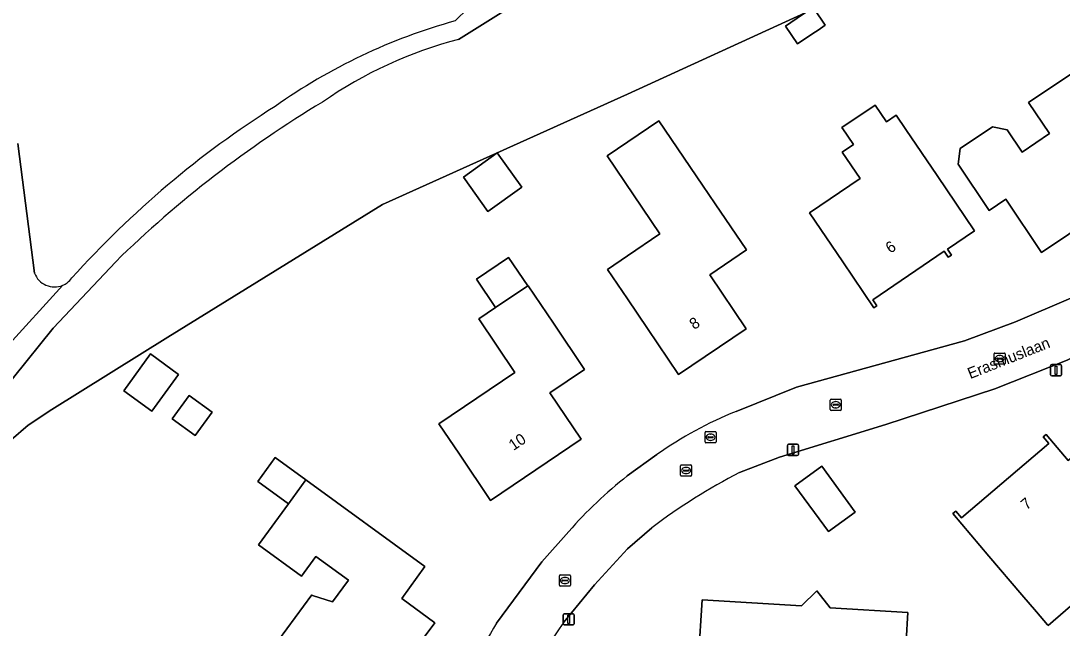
# Model space of a CAD drawing. Extents: x 163266 to 164362, y 381528 to 382286.
# Drawn here: x 163445.6 to 163539, y 381670.5 to 381725 of the extents above; entities that cross this region are included whole.
import ezdxf

# ---------------------------------------------------------------- set-up
doc = ezdxf.new("R2010")
doc.units = 0
for name, color, linetype in [('IMGEO_Erf', 7, 'Continuous'), ('IMGEO_Kolk', 7, 'Continuous'), ('IMGEO_Lichtmast', 7, 'Continuous'), ('IMGEO_Loofbos', 7, 'Continuous'), ('IMGEO_Openbare_ruimte_label', 7, 'Continuous'), ('IMGEO_Pand', 7, 'Continuous'), ('IMGEO_Pand_nummerreeks', 7, 'Continuous'), ('IMGEO_Rijbaan_lokaal_open', 7, 'Continuous'), ('IMGEO_Rioolput', 7, 'Continuous'), ('IMGEO_Voetpad_halfverhard', 7, 'Continuous')]:
    doc.layers.add(name, color=color, linetype=linetype)

msp = doc.modelspace()

# ---------------------------------------------------------------- linework, layer by layer
at = {"layer": 'IMGEO_Erf'}
for points in [[(163570.291, 381731.098), (163571.034, 381732.786), (163550.148, 381739.379), (163538.297, 381743.487), (163534.117, 381734.013), (163516.746, 381726.072), (163517.748, 381724.593), (163517.117, 381724.165), (163516.639, 381723.841), (163515.27, 381722.912), (163514.183, 381724.514), (163515.716, 381725.553), (163515.932, 381725.699), (163500, 381718.416), (163478.019, 381708.509), (163458.768, 381696.586), (163448.335, 381690.097), (163446.223, 381688.687), (163444.708, 381687.392)], [(163562.772, 381711.146), (163557.229, 381705.595), (163552.771, 381702.059), (163545.294, 381697.408), (163539.446, 381694.524), (163532.966, 381691.972), (163523.182, 381688.767), (163513.655, 381685.838), (163510.055, 381684.458)], [(163509.739, 381689.939), (163515.167, 381692.112), (163530.227, 381696.265), (163534.828, 381697.975), (163539.797, 381700.104), (163543.47, 381702.108), (163550.9, 381706.962)], [(163499.985, 381684.14), (163502.635, 381686.062)], [(163492.326, 381676.445), (163494.725, 381679.161)], [(163502.194, 381679.501), (163500, 381677.591), (163497.045, 381674.38), (163494.287, 381671.006)], [(163488.242, 381670.925), (163492.326, 381676.445)]]:
    msp.add_lwpolyline(points, dxfattribs=at)
for points in [[(163529.669, 381712.111), (163529.859, 381713.529), (163532.747, 381715.472), (163534.065, 381715.214), (163535.41, 381713.216), (163537.863, 381714.866), (163535.992, 381717.646), (163541.13, 381721.104), (163542.874, 381718.513), (163545.665, 381714.364), (163542.533, 381712.256), (163544.586, 381709.204), (163537.163, 381704.209), (163533.959, 381708.972), (163532.459, 381707.962)], [(163516.328, 381707.764), (163520.867, 381710.842), (163519.257, 381713.217), (163520.269, 381713.904), (163519.767, 381714.644), (163519.587, 381714.909), (163519.247, 381715.411), (163522.216, 381717.424), (163523.238, 381715.917), (163524.118, 381716.514), (163524.98, 381715.242), (163527.786, 381711.104), (163531.143, 381706.154), (163528.715, 381704.508), (163529.083, 381703.965), (163528.788, 381703.765), (163528.42, 381704.308), (163522.013, 381699.963), (163522.39, 381699.408), (163522.119, 381699.224), (163519.313, 381703.363)], [(163501.788, 381697.387), (163500, 381700.029), (163498.207, 381702.679), (163500, 381703.899), (163502.907, 381705.876), (163498.168, 381712.863), (163502.82, 381716.017), (163506.727, 381710.255), (163507.865, 381708.577), (163510.672, 381704.438), (163507.376, 381702.203), (163510.659, 381697.361), (163504.586, 381693.243)], [(163487.476, 381707.883), (163485.276, 381710.945), (163488.314, 381713.128), (163490.514, 381710.065)], [(163483.083, 381688.817), (163489.904, 381693.416), (163486.656, 381698.232), (163488.164, 381699.249), (163486.447, 381701.795), (163489.332, 381703.741), (163491.049, 381701.194), (163491.078, 381701.214), (163493.348, 381697.849), (163496.144, 381693.702), (163493.039, 381691.609), (163495.849, 381687.441), (163487.711, 381681.953), (163484.917, 381686.099)], [(163454.799, 381691.784), (163457.206, 381695.091), (163459.719, 381693.262), (163457.312, 381689.955)], [(163459.146, 381689.28), (163460.661, 381691.362), (163462.727, 381689.858), (163461.212, 381687.776)], [(163549.083, 381680.547), (163545.933, 381677.818), (163537.747, 381670.726), (163537.697, 381670.786), (163536.708, 381671.945), (163535.398, 381673.48), (163532.435, 381676.954), (163529.19, 381680.758), (163529.458, 381680.987), (163529.983, 381680.372), (163537.815, 381687.052), (163537.303, 381687.652), (163537.555, 381687.867), (163539.55, 381685.528), (163542.627, 381688.152), (163545.871, 381684.348)], [(163466.896, 381677.957), (163469.578, 381681.64), (163466.822, 381683.646), (163468.386, 381685.794), (163471.141, 381683.788), (163481.831, 381676.005), (163479.738, 381673.13), (163482.71, 381670.966), (163477.628, 381664.153), (163474.473, 381666.471), (163472.073, 381663.204), (163466.657, 381667.183), (163466.93, 381667.554), (163467.179, 381667.37), (163471.668, 381673.479), (163471.749, 381673.42), (163473.532, 381672.835), (163474.954, 381674.791), (163472.04, 381676.909), (163470.761, 381675.149)], [(163518.027, 381679.149), (163515.026, 381683.265), (163517.432, 381685.019), (163520.433, 381680.903)], [(163525.256, 381660.614), (163504.847, 381661.869), (163502.509, 381664.883), (163506.381, 381667.887), (163506.697, 381673.027), (163515.63, 381672.477), (163516.992, 381673.846), (163518.175, 381672.321), (163525.162, 381671.891), (163524.846, 381666.751), (163527.972, 381662.721)]]:
    msp.add_lwpolyline(points, close=True, dxfattribs=at)
for centre, radius, start, end in [((163523.663, 381655.979), 36.704, 112.29384, 124.95307), ((163536.262, 381634.186), 56.693, 117.53342, 126.93611), ((163525.069, 381652.373), 40.477, 128.29491, 138.56102), ((163546.847, 381635.976), 68.235, 149.1904, 156.33561), ((163532.617, 381643.742), 47.037, 144.57549, 158.76556)]:
    msp.add_arc(centre, radius, start, end, dxfattribs=at)
at = {"layer": 'IMGEO_Kolk'}
for p, q in [((163532.891, 381694.246), (163532.891, 381695.098)), ((163532.966, 381695.172), (163533.818, 381695.172)), ((163533.15, 381694.666), (163533.15, 381694.678)), ((163533.193, 381694.715), (163533.591, 381694.715)), ((163533.379, 381694.952), (163533.404, 381694.952)), ((163533.634, 381694.678), (163533.634, 381694.666)), ((163533.892, 381695.098), (163533.892, 381694.246)), ((163533.818, 381694.172), (163532.966, 381694.172)), ((163533.588, 381694.629), (163533.19, 381694.629)), ((163533.402, 381694.392), (163533.377, 381694.392)), ((163518.188, 381690.105), (163518.188, 381690.957)), ((163518.263, 381691.031), (163519.115, 381691.031)), ((163519.189, 381690.957), (163519.189, 381690.105)), ((163519.115, 381690.031), (163518.263, 381690.031)), ((163518.447, 381690.525), (163518.447, 381690.537)), ((163518.885, 381690.488), (163518.487, 381690.488)), ((163518.49, 381690.574), (163518.888, 381690.574)), ((163518.699, 381690.251), (163518.674, 381690.251)), ((163518.676, 381690.811), (163518.701, 381690.811)), ((163518.931, 381690.537), (163518.931, 381690.525)), ((163504.757, 381684.204), (163504.757, 381685.056)), ((163504.832, 381685.13), (163505.684, 381685.13)), ((163505.016, 381684.624), (163505.016, 381684.636)), ((163505.454, 381684.587), (163505.056, 381684.587)), ((163505.059, 381684.673), (163505.457, 381684.673)), ((163505.245, 381684.91), (163505.27, 381684.91)), ((163505.5, 381684.636), (163505.5, 381684.624)), ((163505.758, 381685.056), (163505.758, 381684.204)), ((163505.684, 381684.13), (163504.832, 381684.13)), ((163505.268, 381684.35), (163505.243, 381684.35)), ((163493.89, 381674.335), (163493.89, 381675.187)), ((163493.965, 381675.261), (163494.817, 381675.261)), ((163494.378, 381675.041), (163494.403, 381675.041)), ((163494.891, 381675.187), (163494.891, 381674.335)), ((163494.817, 381674.261), (163493.965, 381674.261)), ((163494.149, 381674.755), (163494.149, 381674.767)), ((163494.587, 381674.718), (163494.189, 381674.718)), ((163494.192, 381674.804), (163494.59, 381674.804)), ((163494.401, 381674.481), (163494.376, 381674.481)), ((163494.633, 381674.767), (163494.633, 381674.755))]:
    msp.add_line(p, q, dxfattribs=at)
for points in [[(163532.891, 381694.246), (163532.891, 381695.098)], [(163532.966, 381695.172), (163533.818, 381695.172)], [(163533.892, 381695.098), (163533.892, 381694.246)], [(163533.818, 381694.172), (163532.966, 381694.172)], [(163518.188, 381690.105), (163518.188, 381690.957)], [(163518.263, 381691.031), (163519.115, 381691.031)], [(163519.189, 381690.957), (163519.189, 381690.105)], [(163519.115, 381690.031), (163518.263, 381690.031)], [(163504.757, 381684.204), (163504.757, 381685.056)], [(163504.832, 381685.13), (163505.684, 381685.13)], [(163505.758, 381685.056), (163505.758, 381684.204)], [(163505.684, 381684.13), (163504.832, 381684.13)], [(163493.89, 381674.335), (163493.89, 381675.187)], [(163493.965, 381675.261), (163494.817, 381675.261)], [(163494.891, 381675.187), (163494.891, 381674.335)], [(163494.817, 381674.261), (163493.965, 381674.261)]]:
    msp.add_lwpolyline(points, dxfattribs=at)
for centre, radius, start, end in [((163532.968, 381695.096), 0.0765, 91.55205, 178.44795), ((163532.968, 381695.096), 0.0765, 91.55205, 178.44795), ((163533.19, 381694.675), 0.0403, 85.87752, 175.75265), ((163533.187, 381694.665), 0.0366, 178.93798, 274.71019), ((163533.591, 381694.672), 0.043, 264.86636, 352.45326), ((163533.595, 381694.677), 0.0386, 1.73085, 96.63898), ((163533.816, 381695.096), 0.0765, 1.55205, 88.44795), ((163533.816, 381695.096), 0.0765, 1.55205, 88.44795), ((163532.968, 381694.248), 0.0765, 181.55205, 268.44795), ((163532.968, 381694.248), 0.0765, 181.55205, 268.44795), ((163533.816, 381694.248), 0.0765, 271.55205, 358.44795), ((163533.816, 381694.248), 0.0765, 271.55205, 358.44795), ((163518.265, 381690.955), 0.0765, 91.55205, 178.44795), ((163518.265, 381690.955), 0.0765, 91.55205, 178.44795), ((163519.113, 381690.955), 0.0765, 1.55205, 88.44795), ((163519.113, 381690.955), 0.0765, 1.55205, 88.44795), ((163518.265, 381690.107), 0.0765, 181.55205, 268.44795), ((163518.265, 381690.107), 0.0765, 181.55205, 268.44795), ((163518.487, 381690.534), 0.0403, 85.87752, 175.75265), ((163518.484, 381690.524), 0.0366, 178.93798, 274.71019), ((163518.888, 381690.531), 0.043, 264.86636, 352.45326), ((163518.892, 381690.536), 0.0386, 1.73085, 96.63898), ((163519.113, 381690.107), 0.0765, 271.55205, 358.44795), ((163519.113, 381690.107), 0.0765, 271.55205, 358.44795), ((163504.834, 381685.054), 0.0765, 91.55205, 178.44795), ((163504.834, 381685.054), 0.0765, 91.55205, 178.44795), ((163505.056, 381684.633), 0.0403, 85.87752, 175.75265), ((163505.053, 381684.623), 0.0366, 178.93798, 274.71019), ((163505.457, 381684.63), 0.043, 264.86636, 352.45326), ((163505.461, 381684.635), 0.0386, 1.73085, 96.63898), ((163505.682, 381685.054), 0.0765, 1.55205, 88.44795), ((163505.682, 381685.054), 0.0765, 1.55205, 88.44795), ((163504.834, 381684.206), 0.0765, 181.55205, 268.44795), ((163504.834, 381684.206), 0.0765, 181.55205, 268.44795), ((163505.682, 381684.206), 0.0765, 271.55205, 358.44795), ((163505.682, 381684.206), 0.0765, 271.55205, 358.44795), ((163493.967, 381675.185), 0.0765, 91.55205, 178.44795), ((163493.967, 381675.185), 0.0765, 91.55205, 178.44795), ((163494.815, 381675.185), 0.0765, 1.55205, 88.44795), ((163494.815, 381675.185), 0.0765, 1.55205, 88.44795), ((163493.967, 381674.337), 0.0765, 181.55205, 268.44795), ((163493.967, 381674.337), 0.0765, 181.55205, 268.44795), ((163494.189, 381674.764), 0.0403, 85.87752, 175.75265), ((163494.186, 381674.754), 0.0366, 178.93798, 274.71019), ((163494.59, 381674.761), 0.043, 264.86636, 352.45326), ((163494.594, 381674.766), 0.0386, 1.73085, 96.63898), ((163494.815, 381674.337), 0.0765, 271.55205, 358.44795), ((163494.815, 381674.337), 0.0765, 271.55205, 358.44795)]:
    msp.add_arc(centre, radius, start, end, dxfattribs=at)
for centre, major_axis, ratio, start_param, end_param in [((163533.378, 381694.672), (-0.387, 0.002), 0.722429, 4.712389, 7.853982), ((163533.403, 381694.672), (-0.39, 0.002), 0.717154, 1.570796, 4.712389), ((163518.675, 381690.531), (-0.387, 0.002), 0.722429, 4.712389, 7.853982), ((163518.7, 381690.531), (-0.39, 0.002), 0.717154, 1.570796, 4.712389), ((163505.244, 381684.63), (-0.387, 0.002), 0.722429, 4.712389, 7.853982), ((163505.269, 381684.63), (-0.39, 0.002), 0.717154, 1.570796, 4.712389), ((163494.377, 381674.761), (-0.387, 0.002), 0.722429, 4.712389, 7.853982), ((163494.402, 381674.761), (-0.39, 0.002), 0.717154, 1.570796, 4.712389)]:
    msp.add_ellipse(centre, major_axis=major_axis, ratio=ratio, start_param=start_param, end_param=end_param, dxfattribs=at)
at = {"layer": 'IMGEO_Lichtmast'}
for p, q in [((163537.967, 381693.232), (163537.967, 381694.032)), ((163537.967, 381694.032), (163537.967, 381693.232)), ((163538.067, 381694.132), (163538.857, 381694.132)), ((163538.857, 381694.132), (163538.067, 381694.132)), ((163538.957, 381694.032), (163538.957, 381693.232)), ((163538.957, 381693.232), (163538.957, 381694.032)), ((163538.857, 381693.132), (163538.067, 381693.132)), ((163538.067, 381693.132), (163538.857, 381693.132)), ((163514.345, 381686.082), (163514.345, 381686.882)), ((163514.345, 381686.882), (163514.345, 381686.082)), ((163514.445, 381686.982), (163515.235, 381686.982)), ((163515.235, 381686.982), (163514.445, 381686.982)), ((163515.335, 381686.882), (163515.335, 381686.082)), ((163515.335, 381686.082), (163515.335, 381686.882)), ((163515.235, 381685.982), (163514.445, 381685.982)), ((163514.445, 381685.982), (163515.235, 381685.982)), ((163494.227, 381670.875), (163494.227, 381671.675)), ((163494.227, 381671.675), (163494.227, 381670.875)), ((163494.327, 381671.775), (163495.117, 381671.775)), ((163495.117, 381671.775), (163494.327, 381671.775)), ((163495.217, 381671.675), (163495.217, 381670.875)), ((163495.217, 381670.875), (163495.217, 381671.675)), ((163495.117, 381670.775), (163494.327, 381670.775)), ((163494.327, 381670.775), (163495.117, 381670.775))]:
    msp.add_line(p, q, dxfattribs=at)
for points in [[(163538.387, 381694.007), (163538.537, 381694.007), (163538.537, 381693.257), (163538.387, 381693.257), (163538.387, 381694.007)], [(163514.765, 381686.857), (163514.915, 381686.857), (163514.915, 381686.107), (163514.765, 381686.107), (163514.765, 381686.857)], [(163494.647, 381671.65), (163494.797, 381671.65), (163494.797, 381670.9), (163494.647, 381670.9), (163494.647, 381671.65)]]:
    msp.add_lwpolyline(points, dxfattribs=at)
for centre, start, end in [((163538.067, 381694.032), 90, 180), ((163538.067, 381694.032), 90, 180), ((163538.857, 381694.032), 0, 90), ((163538.857, 381694.032), 360, 90), ((163538.067, 381693.232), 180, 270), ((163538.067, 381693.232), 180, 270), ((163538.857, 381693.232), 270, 0), ((163538.857, 381693.232), 270, 0), ((163514.445, 381686.882), 90, 180), ((163514.445, 381686.882), 90, 180), ((163515.235, 381686.882), 0, 90), ((163515.235, 381686.882), 360, 90), ((163514.445, 381686.082), 180, 270), ((163514.445, 381686.082), 180, 270), ((163515.235, 381686.082), 270, 0), ((163515.235, 381686.082), 270, 0), ((163494.327, 381671.675), 90, 180), ((163494.327, 381671.675), 90, 180), ((163495.117, 381671.675), 0, 90), ((163495.117, 381671.675), 360, 90), ((163494.327, 381670.875), 180, 270), ((163494.327, 381670.875), 180, 270), ((163495.117, 381670.875), 270, 0), ((163495.117, 381670.875), 270, 0)]:
    msp.add_arc(centre, 0.1, start, end, dxfattribs=at)
at = {"layer": 'IMGEO_Loofbos'}
for points in [[(163500, 381718.416), (163515.932, 381725.699), (163516.432, 381726.039), (163516.662, 381726.195), (163516.746, 381726.072), (163534.117, 381734.013), (163538.297, 381743.487), (163532.185, 381745.605), (163522.869, 381749.176), (163520.599, 381746.253)], [(163493.055, 381728.486), (163484.837, 381723.315)], [(163437.045, 381681.891), (163437.217, 381670.781), (163436.908, 381666.064), (163439.099, 381677.046), (163439.563, 381678.984), (163440.227, 381680.864), (163441.084, 381682.663), (163442.124, 381684.363), (163443.337, 381685.945), (163444.708, 381687.392), (163446.223, 381688.687), (163448.335, 381690.097), (163458.768, 381696.586), (163478.019, 381708.509), (163500, 381718.416)], [(163445.302, 381713.994), (163446.789, 381702.347)], [(163454.084, 381703.371), (163448.47, 381697.417), (163437.765, 381684.127)]]:
    msp.add_lwpolyline(points, dxfattribs=at)
for centre, radius, start, end in [((163501.887, 381707.486), 24.652, 94.3957, 134.75983), ((163498.794, 381674.126), 52.827, 105.66563, 125.15776), ((163494.56, 381686.14), 38.426, 104.6577, 124.77151), ((163515.383, 381643.193), 87.773, 122.38287, 138.00382), ((163524.381, 381631.519), 100.521, 120.97533, 134.37308), ((163448.583, 381703.02), 1.916, 200.5492, 292.71022), ((163448.55, 381703.073), 1.978, 293.01014, 306.80857), ((163448.589, 381703.011), 1.905, 306.96935, 325.0598)]:
    msp.add_arc(centre, radius, start, end, dxfattribs=at)
at = {"layer": 'IMGEO_Pand'}
for points in [[(163516.746, 381726.072), (163516.662, 381726.195), (163516.432, 381726.039), (163515.932, 381725.699), (163515.716, 381725.553), (163514.183, 381724.514), (163515.27, 381722.912), (163516.639, 381723.841), (163517.117, 381724.165), (163517.748, 381724.593)], [(163542.874, 381718.513), (163541.13, 381721.104), (163535.992, 381717.646), (163537.863, 381714.866), (163535.41, 381713.216), (163534.065, 381715.214), (163532.747, 381715.472), (163529.859, 381713.529), (163529.669, 381712.111), (163532.459, 381707.962), (163533.959, 381708.972), (163537.163, 381704.209), (163544.586, 381709.204), (163542.533, 381712.256), (163545.665, 381714.364)], [(163527.786, 381711.104), (163524.98, 381715.242), (163524.118, 381716.514), (163523.238, 381715.917), (163522.216, 381717.424), (163519.247, 381715.411), (163519.587, 381714.909), (163519.767, 381714.644), (163520.269, 381713.904), (163519.257, 381713.217), (163520.867, 381710.842), (163516.328, 381707.764), (163519.313, 381703.363), (163522.119, 381699.224), (163522.39, 381699.408), (163522.013, 381699.963), (163528.42, 381704.308), (163528.788, 381703.765), (163529.083, 381703.965), (163528.715, 381704.508), (163531.143, 381706.154)], [(163507.376, 381702.203), (163510.672, 381704.438), (163507.865, 381708.577), (163506.727, 381710.255), (163502.82, 381716.017), (163498.168, 381712.863), (163502.907, 381705.876), (163500, 381703.899), (163498.207, 381702.679), (163500, 381700.029), (163501.788, 381697.387), (163504.586, 381693.243), (163510.659, 381697.361)], [(163487.476, 381707.883), (163490.514, 381710.065), (163488.314, 381713.128), (163485.276, 381710.945)], [(163488.164, 381699.249), (163491.049, 381701.194), (163489.332, 381703.741), (163486.447, 381701.795)], [(163493.039, 381691.609), (163496.144, 381693.702), (163493.348, 381697.849), (163491.078, 381701.214), (163491.049, 381701.194), (163488.164, 381699.249), (163486.656, 381698.232), (163489.904, 381693.416), (163483.083, 381688.817), (163484.917, 381686.099), (163487.711, 381681.953), (163495.849, 381687.441)], [(163454.799, 381691.784), (163457.312, 381689.955), (163459.719, 381693.262), (163457.206, 381695.091)], [(163459.146, 381689.28), (163461.212, 381687.776), (163462.727, 381689.858), (163460.661, 381691.362)], [(163545.871, 381684.348), (163542.627, 381688.152), (163539.55, 381685.528), (163537.555, 381687.867), (163537.303, 381687.652), (163537.815, 381687.052), (163529.983, 381680.372), (163529.458, 381680.987), (163529.19, 381680.758), (163532.435, 381676.954), (163535.398, 381673.48), (163536.708, 381671.945), (163537.697, 381670.786), (163537.747, 381670.726), (163545.933, 381677.818), (163549.083, 381680.547)], [(163471.141, 381683.788), (163468.386, 381685.794), (163466.822, 381683.646), (163469.578, 381681.64)], [(163515.026, 381683.265), (163518.027, 381679.149), (163520.433, 381680.903), (163517.432, 381685.019)], [(163482.71, 381670.966), (163479.738, 381673.13), (163481.831, 381676.005), (163471.141, 381683.788), (163469.578, 381681.64), (163466.896, 381677.957), (163470.761, 381675.149), (163472.04, 381676.909), (163474.954, 381674.791), (163473.532, 381672.835), (163471.749, 381673.42), (163471.668, 381673.479), (163467.179, 381667.37), (163466.93, 381667.554), (163466.657, 381667.183), (163472.073, 381663.204), (163474.473, 381666.471), (163477.628, 381664.153)], [(163506.697, 381673.027), (163506.381, 381667.887), (163502.509, 381664.883), (163504.847, 381661.869), (163525.256, 381660.614), (163527.972, 381662.721), (163524.846, 381666.751), (163525.162, 381671.891), (163518.175, 381672.321), (163516.992, 381673.846), (163515.63, 381672.477)]]:
    msp.add_lwpolyline(points, close=True, dxfattribs=at)
at = {"layer": 'IMGEO_Rijbaan_lokaal_open'}
for points in [[(163510.055, 381684.458), (163513.655, 381685.838), (163523.182, 381688.767), (163532.966, 381691.972), (163539.446, 381694.524), (163545.294, 381697.408), (163552.771, 381702.059), (163557.229, 381705.595), (163562.772, 381711.146)], [(163550.9, 381706.962), (163543.47, 381702.108), (163539.797, 381700.104), (163534.828, 381697.975), (163530.227, 381696.265), (163515.167, 381692.112), (163509.739, 381689.939)], [(163502.635, 381686.062), (163499.985, 381684.14)], [(163494.725, 381679.161), (163492.326, 381676.445), (163488.242, 381670.925)], [(163494.287, 381671.006), (163497.045, 381674.38), (163500, 381677.591), (163502.194, 381679.501)]]:
    msp.add_lwpolyline(points, dxfattribs=at)
for centre, radius, start, end in [((163523.663, 381655.979), 36.704, 112.29384, 124.95307), ((163536.262, 381634.186), 56.693, 117.53342, 126.93611), ((163525.069, 381652.373), 40.477, 128.29491, 138.56102), ((163546.847, 381635.976), 68.235, 149.1904, 156.33561), ((163532.617, 381643.742), 47.037, 144.57549, 158.76556)]:
    msp.add_arc(centre, radius, start, end, dxfattribs=at)
at = {"layer": 'IMGEO_Rioolput'}
for p, q in [((163507.032, 381688.119), (163507.884, 381688.119)), ((163506.957, 381687.193), (163506.957, 381688.045)), ((163507.216, 381687.613), (163507.216, 381687.625)), ((163507.654, 381687.576), (163507.256, 381687.576)), ((163507.259, 381687.662), (163507.657, 381687.662)), ((163507.468, 381687.339), (163507.443, 381687.339)), ((163507.445, 381687.899), (163507.47, 381687.899)), ((163507.7, 381687.625), (163507.7, 381687.613)), ((163507.958, 381688.045), (163507.958, 381687.193)), ((163507.884, 381687.119), (163507.032, 381687.119))]:
    msp.add_line(p, q, dxfattribs=at)
for points in [[(163507.032, 381688.119), (163507.884, 381688.119)], [(163506.957, 381687.193), (163506.957, 381688.045)], [(163507.958, 381688.045), (163507.958, 381687.193)], [(163507.884, 381687.119), (163507.032, 381687.119)]]:
    msp.add_lwpolyline(points, dxfattribs=at)
for centre, radius, start, end in [((163507.034, 381688.043), 0.0765, 91.55205, 178.44795), ((163507.034, 381688.043), 0.0765, 91.55205, 178.44795), ((163507.882, 381688.043), 0.0765, 1.55205, 88.44795), ((163507.882, 381688.043), 0.0765, 1.55205, 88.44795), ((163507.034, 381687.195), 0.0765, 181.55205, 268.44795), ((163507.034, 381687.195), 0.0765, 181.55205, 268.44795), ((163507.256, 381687.622), 0.0403, 85.87752, 175.75265), ((163507.253, 381687.612), 0.0366, 178.93798, 274.71019), ((163507.657, 381687.619), 0.043, 264.86636, 352.45326), ((163507.661, 381687.624), 0.0386, 1.73085, 96.63898), ((163507.882, 381687.195), 0.0765, 271.55205, 358.44795), ((163507.882, 381687.195), 0.0765, 271.55205, 358.44795)]:
    msp.add_arc(centre, radius, start, end, dxfattribs=at)
for centre, major_axis, ratio, start_param, end_param in [((163507.444, 381687.619), (-0.387, 0.002), 0.722429, 4.712389, 7.853982), ((163507.469, 381687.619), (-0.39, 0.002), 0.717154, 1.570796, 4.712389)]:
    msp.add_ellipse(centre, major_axis=major_axis, ratio=ratio, start_param=start_param, end_param=end_param, dxfattribs=at)
at = {"layer": 'IMGEO_Voetpad_halfverhard'}
for points in [[(163484.837, 381723.315), (163493.055, 381728.486)], [(163446.789, 381702.347), (163445.302, 381713.994)], [(163437.765, 381684.127), (163448.47, 381697.417), (163454.084, 381703.371)], [(163444.225, 381695.637), (163449.323, 381701.252)], [(163449.323, 381701.252), (163444.225, 381695.637)]]:
    msp.add_lwpolyline(points, dxfattribs=at)
for centre, radius, start, end in [((163501.887, 381707.486), 24.652, 94.3957, 134.75983), ((163498.794, 381674.126), 52.827, 105.66563, 125.15776), ((163494.56, 381686.14), 38.426, 104.6577, 124.77151), ((163515.383, 381643.193), 87.773, 122.38287, 138.00382), ((163524.381, 381631.519), 100.521, 120.97533, 134.37308), ((163448.583, 381703.02), 1.916, 200.5492, 292.71022), ((163448.55, 381703.073), 1.978, 293.01014, 306.80857), ((163448.589, 381703.011), 1.905, 306.96935, 325.0598)]:
    msp.add_arc(centre, radius, start, end, dxfattribs=at)

# ---------------------------------------------------------------- texts
at = {"layer": 'IMGEO_Openbare_ruimte_label'}
msp.add_text('Erasmuslaan', height=1, rotation=21.6419, dxfattribs=at).set_placement((163530.76, 381692.829))
at = {"layer": 'IMGEO_Pand_nummerreeks'}
for s, rotation, p in [('6', 34.14256, (163523.586, 381704.075)), ('8', 34.14256, (163505.984, 381697.235)), ('10', 33.99359, (163489.764, 381686.377)), ('7', 40.46228, (163535.818, 381681.038))]:
    msp.add_text(s, height=1, rotation=rotation, dxfattribs=at).set_placement(p)

doc.saveas('drawing.dxf')
